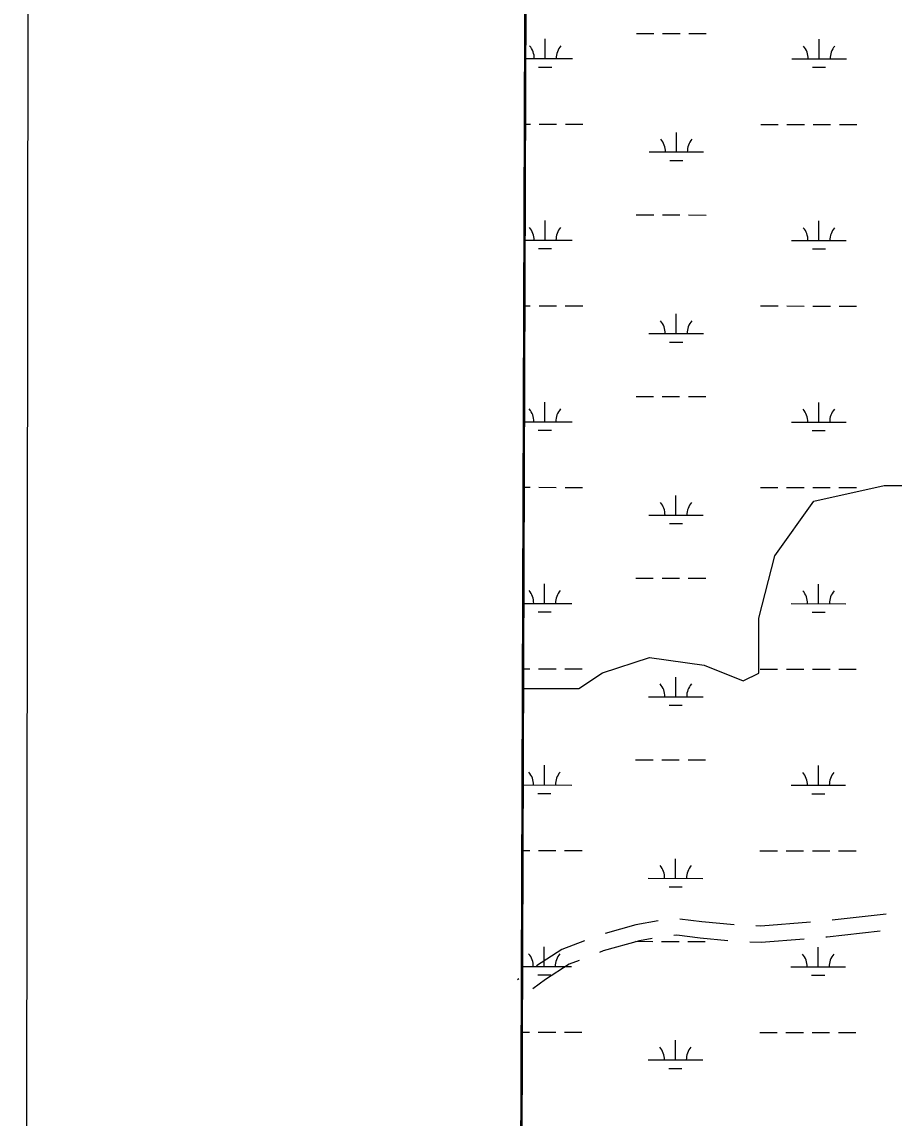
# Model space of a CAD drawing. Extents: x 3148686 to 3186545, y 916144 to 941516.
# Drawn here: x 3152020 to 3153619, y 925490 to 927498 of the extents above; entities that cross this region are included whole.
import ezdxf

# ---------------------------------------------------------------- set-up
doc = ezdxf.new("R2010")
doc.units = 0
for name, color, linetype in [('V-ANNO-SYMB', 7, 'Continuous'), ('V-GRID-FRAM', 7, 'Continuous'), ('V-ROAD-CNTR', 7, 'Continuous'), ('V-SITE-VEGE', 7, 'Continuous'), ('V-TOPO-SHOR', 7, 'Continuous'), ('V-WETL-SWMP', 7, 'Continuous')]:
    doc.layers.add(name, color=color, linetype=linetype)

msp = doc.modelspace()

# ---------------------------------------------------------------- linework, layer by layer
at = {"layer": 'V-ANNO-SYMB'}
msp.add_lwpolyline([(3152020.4, 917388), (3185103.6, 917353.2), (3185127.8, 940269.7), (3152044.6, 940304.6), (3152020.4, 917388)], dxfattribs=at)
at = {"layer": 'V-GRID-FRAM'}
msp.add_lwpolyline([(3152987.2, 939742.7), (3184296.3, 939644.8), (3184247.4, 921455.8), (3152922.4, 921553.7), (3152987.2, 939742.7)], dxfattribs=at)
at = {"layer": 'V-ROAD-CNTR'}
for p, q in [((3153604.4, 925863.4), (3153505, 925852.2)), ((3152931.1, 925744.9), (3152928.3, 925742.8))]:
    msp.add_line(p, q, dxfattribs=at)
for points in [[(3153186.4, 925851.1), (3153145.2, 925843.4), (3153089.3, 925827.9)], [(3153325.6, 925843.6), (3153266.5, 925849.2), (3153226.2, 925854.3)], [(3153465.2, 925848.6), (3153374.7, 925841.2), (3153365.5, 925841.6)], [(3153593, 925831.9), (3153496.1, 925821), (3153493.7, 925820.8)], [(3153051.6, 925814.6), (3153009.9, 925798.3), (3152963.2, 925768.8)], [(3153175.2, 925818.5), (3153151.9, 925814.2), (3153085.8, 925795.8), (3153078.6, 925793)], [(3153314.2, 925814.5), (3153263.1, 925819.3), (3153220.4, 925824.8), (3153214.8, 925824.2)], [(3153453.8, 925817.5), (3153375.2, 925811.1), (3153354.1, 925812.1)], [(3153041.4, 925778.4), (3153023.5, 925771.4), (3152979.8, 925743.8), (3152956.5, 925726.4)]]:
    msp.add_lwpolyline(points, dxfattribs=at)
at = {"layer": 'V-SITE-VEGE'}
msp.add_line((3152951.6, 929765.4), (3152922.4, 921553.7), dxfattribs=at)
at = {"layer": 'V-TOPO-SHOR'}
msp.add_lwpolyline([(3152940.8, 926276.6), (3153041.2, 926276.5), (3153084.2, 926305.1), (3153170.2, 926333.7), (3153270.5, 926319.3), (3153342.2, 926290.5), (3153370.9, 926304.8), (3153371, 926405.2), (3153399.8, 926519.8), (3153471.5, 926620.1), (3153600.6, 926648.6), (3153729.6, 926648.5)], dxfattribs=at)
at = {"layer": 'V-WETL-SWMP'}
for p, q in [((3153146.4, 927476.8), (3153178.4, 927476.8)), ((3153194.4, 927476.8), (3153226.4, 927476.8)), ((3153242.4, 927476.7), (3153274.4, 927476.7)), ((3152979.3, 927430.6), (3152979.4, 927466.6)), ((3153481.2, 927430.1), (3153481.3, 927466.1)), ((3152941.3, 927430.6), (3153029.3, 927430.5)), ((3152967.3, 927415.2), (3152991.3, 927415.1)), ((3153431.2, 927430.1), (3153531.2, 927430)), ((3153469.2, 927414.6), (3153493.2, 927414.6)), ((3152940.8, 927310.6), (3152952.3, 927310.5)), ((3152968.3, 927310.5), (3153000.3, 927310.5)), ((3153016.3, 927310.5), (3153048.3, 927310.4)), ((3153219.6, 927259.5), (3153219.6, 927295.5)), ((3153374.3, 927310.1), (3153406.3, 927310.1)), ((3153422.3, 927310.1), (3153454.3, 927310)), ((3153470.3, 927310), (3153502.3, 927310)), ((3153518.3, 927310), (3153550.3, 927309.9)), ((3153169.6, 927259.6), (3153269.6, 927259.5)), ((3153207.6, 927244.1), (3153231.6, 927244.1)), ((3152979, 927097.9), (3152979, 927133.9)), ((3153146.1, 927144.2), (3153178.1, 927144.1)), ((3153194.1, 927144.1), (3153226.1, 927144.1)), ((3153242.1, 927144.1), (3153274.1, 927144)), ((3153480.9, 927097.4), (3153480.9, 927133.4)), ((3152940.1, 927098), (3153029, 927097.9)), ((3153430.9, 927097.4), (3153530.9, 927097.3)), ((3152967, 927082.5), (3152991, 927082.5)), ((3153468.9, 927082), (3153492.9, 927081.9)), ((3152939.7, 926977.9), (3152952, 926977.9)), ((3152968, 926977.9), (3153000, 926977.8)), ((3153016, 926977.8), (3153048, 926977.8)), ((3153373.9, 926977.4), (3153405.9, 926977.4)), ((3153421.9, 926977.4), (3153453.9, 926977.3)), ((3153469.9, 926977.3), (3153501.9, 926977.3)), ((3153517.9, 926977.3), (3153549.9, 926977.2)), ((3153219.3, 926926.9), (3153219.3, 926962.9)), ((3153169.3, 926926.9), (3153269.3, 926926.8)), ((3153207.2, 926911.4), (3153231.2, 926911.4)), ((3153145.7, 926811.5), (3153177.7, 926811.5)), ((3153193.7, 926811.4), (3153225.7, 926811.4)), ((3153241.7, 926811.4), (3153273.7, 926811.4)), ((3152978.6, 926765.2), (3152978.7, 926801.2)), ((3153480.5, 926764.7), (3153480.6, 926800.7)), ((3152938.9, 926765.3), (3153028.6, 926765.2)), ((3153430.5, 926764.8), (3153530.5, 926764.7)), ((3152966.6, 926749.8), (3152990.6, 926749.8)), ((3153468.5, 926749.3), (3153492.5, 926749.3)), ((3152938.5, 926645.2), (3152951.6, 926645.2)), ((3152967.6, 926645.2), (3152999.6, 926645.1)), ((3153015.6, 926645.1), (3153047.6, 926645.1)), ((3153218.9, 926594.2), (3153218.9, 926630.2)), ((3153373.6, 926644.8), (3153405.6, 926644.7)), ((3153421.6, 926644.7), (3153453.6, 926644.7)), ((3153469.6, 926644.7), (3153501.6, 926644.6)), ((3153517.6, 926644.6), (3153549.6, 926644.6)), ((3153168.9, 926594.2), (3153268.9, 926594.1)), ((3153206.9, 926578.8), (3153230.9, 926578.7)), ((3153145.4, 926478.8), (3153177.4, 926478.8)), ((3153193.4, 926478.8), (3153225.4, 926478.7)), ((3153241.4, 926478.7), (3153273.4, 926478.7)), ((3152978.3, 926432.6), (3152978.3, 926468.6)), ((3153480.2, 926432), (3153480.2, 926468)), ((3152937.7, 926432.6), (3153028.3, 926432.5)), ((3153430.2, 926432.1), (3153530.2, 926432)), ((3152966.3, 926417.1), (3152990.3, 926417.1)), ((3153468.2, 926416.6), (3153492.2, 926416.6)), ((3152937.3, 926312.5), (3152951.3, 926312.5)), ((3152967.3, 926312.5), (3152999.3, 926312.5)), ((3153015.3, 926312.5), (3153047.3, 926312.4)), ((3153373.2, 926312.1), (3153405.2, 926312)), ((3153421.2, 926312), (3153453.2, 926312)), ((3153469.2, 926312), (3153501.2, 926311.9)), ((3153517.2, 926311.9), (3153549.2, 926311.9)), ((3153218.6, 926261.5), (3153218.6, 926297.5)), ((3153168.6, 926261.6), (3153268.6, 926261.4)), ((3153206.5, 926246.1), (3153230.5, 926246.1)), ((3152977.9, 926099.9), (3152978, 926135.9)), ((3153145, 926146.1), (3153177, 926146.1)), ((3153193, 926146.1), (3153225, 926146.1)), ((3153241, 926146), (3153273, 926146)), ((3153479.8, 926099.4), (3153479.9, 926135.4)), ((3152936.5, 926099.9), (3153027.9, 926099.8)), ((3153429.8, 926099.4), (3153529.8, 926099.3)), ((3152965.9, 926084.5), (3152989.9, 926084.4)), ((3153467.8, 926083.9), (3153491.8, 926083.9)), ((3152936.1, 925979.9), (3152950.9, 925979.8)), ((3152966.9, 925979.8), (3152998.9, 925979.8)), ((3153014.9, 925979.8), (3153046.9, 925979.7)), ((3153372.9, 925979.4), (3153404.9, 925979.4)), ((3153420.9, 925979.4), (3153452.9, 925979.3)), ((3153468.9, 925979.3), (3153500.9, 925979.3)), ((3153516.9, 925979.3), (3153548.9, 925979.2)), ((3153218.2, 925928.8), (3153218.2, 925964.8)), ((3153168.2, 925928.9), (3153268.2, 925928.8)), ((3153206.2, 925913.4), (3153230.2, 925913.4)), ((3153144.7, 925813.5), (3153176.7, 925813.4)), ((3153192.7, 925813.4), (3153224.7, 925813.4)), ((3153240.7, 925813.4), (3153272.7, 925813.3)), ((3152977.6, 925767.2), (3152977.6, 925803.2)), ((3153479.5, 925766.7), (3153479.5, 925802.7)), ((3152935.3, 925767.3), (3153027.6, 925767.2)), ((3153429.5, 925766.7), (3153529.5, 925766.6)), ((3152965.5, 925751.8), (3152989.5, 925751.8)), ((3153467.5, 925751.3), (3153491.5, 925751.2)), ((3152934.9, 925647.2), (3152950.6, 925647.2)), ((3152966.6, 925647.2), (3152998.6, 925647.1)), ((3153014.6, 925647.1), (3153046.6, 925647.1)), ((3153372.5, 925646.7), (3153404.5, 925646.7)), ((3153420.5, 925646.7), (3153452.5, 925646.6)), ((3153468.5, 925646.6), (3153500.5, 925646.6)), ((3153516.5, 925646.6), (3153548.5, 925646.5)), ((3153217.9, 925596.2), (3153217.9, 925632.2)), ((3153167.9, 925596.2), (3153267.9, 925596.1)), ((3153205.8, 925580.7), (3153229.8, 925580.7))]:
    msp.add_line(p, q, dxfattribs=at)
msp.add_lwpolyline([(3152949.6, 929764.8), (3152920.3, 921556.2)], dxfattribs=at)
for centre, start, end in [((3152924.1, 927431.1), 359.1678, 40.7115), ((3153034.6, 927431), 139.1678, 180.7115), ((3153426, 927430.6), 359.1678, 40.7115), ((3153536.5, 927430.5), 139.1678, 180.7115), ((3153164.4, 927260.1), 359.1678, 40.7115), ((3153274.9, 927259.9), 139.1678, 180.7115), ((3152923.7, 927098.4), 359.1678, 40.7115), ((3153034.2, 927098.3), 139.1678, 180.7115), ((3153425.6, 927097.9), 359.1678, 40.7115), ((3153536.1, 927097.8), 139.1678, 180.7115), ((3153164, 926927.4), 359.1678, 40.7115), ((3153274.5, 926927.3), 139.1678, 180.7115), ((3152923.4, 926765.8), 359.1678, 40.7115), ((3153033.9, 926765.7), 139.1678, 180.7115), ((3153425.3, 926765.2), 359.1678, 40.7115), ((3153535.8, 926765.1), 139.1678, 180.7115), ((3153163.7, 926594.7), 359.1678, 40.7115), ((3153274.2, 926594.6), 139.1678, 180.7115), ((3152923, 926433.1), 359.1678, 40.7115), ((3153033.5, 926433), 139.1678, 180.7115), ((3153424.9, 926432.6), 359.1678, 40.7115), ((3153535.4, 926432.5), 139.1678, 180.7115), ((3153163.3, 926262), 359.1678, 40.7115), ((3153273.8, 926261.9), 139.1678, 180.7115), ((3152922.7, 926100.4), 359.1678, 40.7115), ((3153033.2, 926100.3), 139.1678, 180.7115), ((3153424.6, 926099.9), 359.1678, 40.7115), ((3153535.1, 926099.8), 139.1678, 180.7115), ((3153163, 925929.4), 359.1678, 40.7115), ((3153273.5, 925929.2), 139.1678, 180.7115), ((3152922.3, 925767.8), 359.1678, 40.7115), ((3153032.8, 925767.6), 139.1678, 180.7115), ((3153424.2, 925767.2), 359.1678, 40.7115), ((3153534.7, 925767.1), 139.1678, 180.7115), ((3153162.6, 925596.7), 359.1678, 40.7115), ((3153273.1, 925596.6), 139.1678, 180.7115)]:
    msp.add_arc(centre, 35.2, start, end, dxfattribs=at)

doc.saveas('drawing.dxf')
